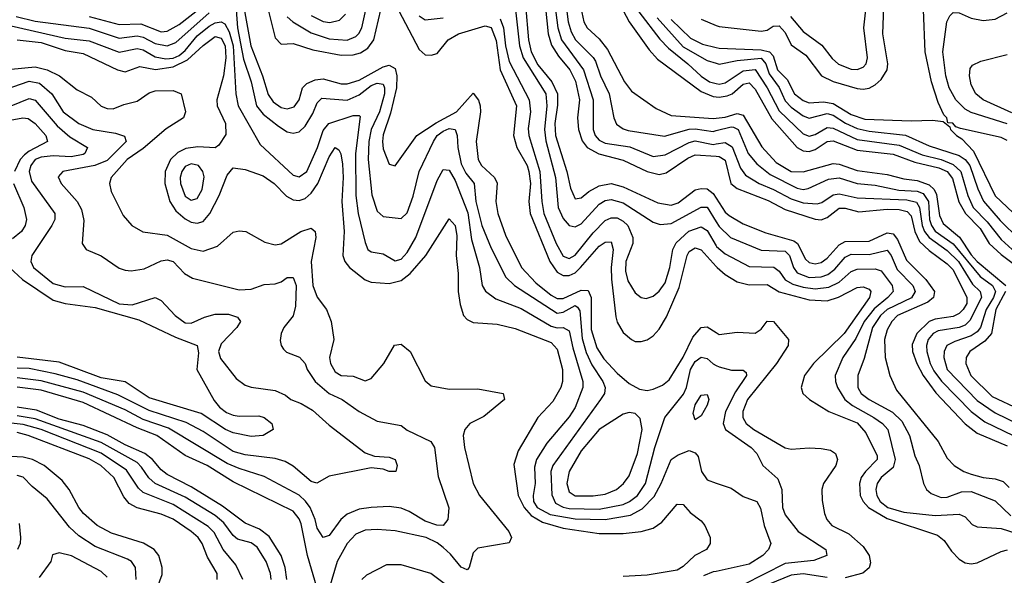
# Model space of a CAD drawing. Header units: inches. Extents: x 884549 to 1028252, y 526810 to 653624.
# Tile 485 of 656: x 947679 to 950961, y 583604 to 585457. Entities that reach past the tile are written whole.
import ezdxf

# ---------------------------------------------------------------- set-up
doc = ezdxf.new("R2010")
doc.units = ezdxf.units.IN
doc.header["$MEASUREMENT"] = 0
doc.layers.add('A9548', color=7, linetype='Continuous')
doc.layers.add('A9558', color=7, linetype='Continuous')

msp = doc.modelspace()

# ---------------------------------------------------------------- linework, layer by layer
at = {"layer": 'A9548', "color": 5}
for points, elevation in [([(949526.1, 585606.1), (949559.2, 585450), (949570.6, 585430), (949610, 585392.4), (949637.7, 585357.7), (949695.1, 585250), (949718.3, 585218.3), (949800.5, 585160.5), (949850, 585137.3), (949990, 585127.6), (950000, 585128.7)], 2780), ([(949636.5, 585590), (949710.1, 585450), (949776.5, 585356.5), (949804.8, 585324.8), (949950, 585217), (949990, 585200.5), (950000, 585199.4)], 2820), ([(949491.6, 585571.6), (949507.3, 585450), (949516.7, 585416.7), (949531.3, 585390), (949590.7, 585330.7), (949598, 585318), (949614.3, 585270), (949644.1, 585210), (949658.8, 585130), (949668.2, 585108.2), (949690, 585092.4), (949706.8, 585086.8), (949828.3, 585068.3), (949910, 585091.5), (949930, 585093.3), (949990, 585084.3), (950000, 585086.8)], 2760), ([(947910, 585467.7), (948010, 585441.1), (948082.7, 585442.7), (948150, 585416.2), (948170, 585418.6), (948210, 585441.1), (948326.7, 585533.3)], 2580), ([(948420.2, 585530), (948449, 585369), (948488.6, 585270), (948507.1, 585207.1), (948523.1, 585183.1), (948550, 585163.6), (948570, 585158.9), (948593.8, 585166.2), (948610, 585189.3), (948621, 585230), (948636, 585244), (948664, 585256), (948690, 585259.8), (948750, 585242.6), (948770, 585242.3), (948810, 585255), (948890, 585300), (948910, 585305.2), (948930, 585293.6), (948936.1, 585270), (948934.6, 585230), (948914.9, 585145.1), (948890, 585073.3), (948888.4, 585050), (948890, 585026), (948910, 584974.9), (948930, 584968.9), (949002, 585070), (949066.7, 585113.3), (949134.6, 585150), (949190, 585212.2), (949208.4, 585188.4), (949213.6, 585170), (949214.8, 585150), (949200.2, 585050), (949206.7, 584990), (949218.3, 584970), (949261.9, 584930), (949270, 584911.1), (949265.3, 584850), (949272, 584810), (949297.8, 584737.8), (949351.6, 584630), (949399.4, 584579.4), (949450, 584538), (949470, 584527.5), (949490, 584527.1), (949550, 584554.4), (949574.1, 584554.1), (949583.4, 584530), (949583.9, 584423.9), (949602.5, 584362.5), (949625.9, 584325.9), (949670, 584278), (949710, 584243.3), (949744.7, 584224.7), (949770, 584220.8), (949790, 584224.7), (949821.3, 584238.7), (949844.1, 584255.9), (949890, 584331.4), (949922.3, 584397.7), (949950, 584430.6), (949970, 584432.8), (950000, 584413.8)], 2580), ([(948495.5, 585535.5), (948530, 585396), (948550, 585375.1), (948590, 585377.4), (948656.1, 585356.1), (948750, 585338.2), (948790, 585339), (948814.3, 585345.7), (948838.8, 585361.2), (948859.5, 585390), (948890, 585524.4)], 2620), ([(949427.5, 585530), (949440.8, 585410), (949451.9, 585371.9), (949474.9, 585334.9), (949512.3, 585290), (949531.2, 585251.2), (949545.1, 585190), (949538.5, 585130), (949541.4, 585090), (949553.1, 585053.1), (949570.5, 585030.5), (949608.9, 585008.9), (949690, 584988.8), (949770, 584950.6), (949810, 584940.3), (949834.1, 584945.9), (949905.4, 584994.6), (949930, 585005.8), (950000, 585001.5)], 2720), ([(949457.4, 585550), (949473, 585430), (949485.2, 585390), (949557.8, 585290), (949590.1, 585190), (949590.7, 585090), (949597.3, 585070), (949610, 585055.2), (949630, 585045.5), (949712.7, 585032.7), (949790, 585000.2), (949830, 585006.1), (949910, 585047.1), (949930, 585052.6), (949990, 585040.9), (950000, 585042.5)], 2740), ([(948400.7, 585490), (948405.1, 585430), (948424.7, 585324.7), (948449.8, 585250), (948468.5, 585170), (948490, 585141.5), (948541.5, 585101.5), (948570, 585083.3), (948590, 585078.7), (948610, 585083.1), (948630, 585101.6), (948656, 585144), (948670, 585178.9), (948685.3, 585194.7), (948770, 585188.6), (948810, 585205.8), (948850, 585236.9), (948870, 585245.4), (948890, 585241.5), (948895, 585230), (948895.2, 585210), (948878.6, 585150), (948849.8, 585090), (948842.8, 585050), (948840.1, 584990), (948852.7, 584872.7), (948870, 584818.8), (948890, 584800.5), (948950, 584793.9), (948970, 584812.7), (948990, 584867.9), (949010, 584950.2), (949058, 585050), (949070.7, 585070), (949090, 585085.5), (949110, 585093.5), (949130.4, 585090.4), (949137, 585070), (949139.2, 585030), (949150, 584976.3), (949165.3, 584945.3), (949193.2, 584910), (949199.1, 584850), (949219.4, 584770), (949250, 584694.6), (949298.6, 584598.6), (949327.5, 584570), (949470, 584478.3), (949490, 584481.2), (949530, 584503.6), (949538.3, 584498.3), (949545.6, 584485.6), (949553.5, 584393.5), (949566.8, 584346.8), (949585.6, 584305.6), (949622.7, 584250), (949630.5, 584230), (949628.1, 584210), (949615.1, 584190), (949455.4, 583970), (949448.8, 583950), (949452.2, 583872.2), (949465.1, 583845.1), (949490, 583831.6), (949510, 583827.1), (949610, 583824.5), (949690, 583840.5), (949711.7, 583850), (949738.3, 583870), (949764.9, 583910), (949796.2, 584030), (949829.3, 584130.7), (949891.5, 584208.5), (949901.1, 584230), (949915, 584290), (949930, 584317.5), (949950, 584331.3), (949970, 584327.1), (949990, 584309), (950000, 584304.1)], 2560), ([(948570, 585466.2), (948589.5, 585450), (948650, 585412.3), (948710, 585392.8), (948770, 585388.4), (948799.1, 585400.9), (948809.4, 585410.6), (948818.7, 585430), (948832.5, 585490)], 2640), ([(948930, 585509.6), (949010, 585357.7), (949030, 585339.8), (949050, 585338.4), (949070, 585344.3), (949107, 585390), (949141.1, 585410), (949230, 585436.1), (949250, 585430.1), (949267.4, 585387.4), (949280.1, 585290), (949334.4, 585170), (949325.1, 585070), (949336.1, 585030), (949370, 584970.1), (949376.3, 584950), (949381, 584910), (949376, 584850), (949380.7, 584810), (949445.6, 584650), (949470, 584614.4), (949490, 584603.8), (949510, 584603.8), (949530, 584612.8), (949548.1, 584630), (949610, 584701.1), (949630, 584715.3), (949650, 584716.4), (949657.4, 584690), (949650.7, 584630), (949651.7, 584591.7), (949666, 584466), (949670, 584448.5), (949690, 584413.3), (949718.5, 584390), (949730, 584384), (949750, 584383.7), (949770, 584389.6), (949790, 584402.9), (949810, 584424.7), (949834.4, 584465.6), (949876.5, 584563.5), (949903.4, 584670), (949910, 584683.3), (949930, 584695.8), (949950, 584689.2), (950000, 584633.5)], 2620), ([(949331.5, 585490), (949345.2, 585370), (949356.6, 585330), (949432, 585210), (949435.9, 585170), (949428.4, 585090), (949432.6, 585052.6), (949464.3, 584930), (949473.3, 584830), (949490, 584793.6), (949510, 584770.8), (949530, 584766), (949550, 584775.6), (949610, 584841.7), (949630, 584853.6), (949650, 584857.4), (949690, 584846.3), (949790, 584781.9), (949813.5, 584773.5), (949850, 584776.8), (949950, 584831.6), (949970, 584831.1), (950000, 584782.8)], 2660), ([(949365, 585505), (949375.2, 585390), (949383.6, 585350), (949406.3, 585306.3), (949453, 585250), (949470.8, 585210), (949471.5, 585171.5), (949462, 585110), (949464.9, 585070), (949502.8, 584950), (949515.1, 584895.1), (949530, 584859.1), (949550, 584862.7), (949576, 584884), (949610, 584902.5), (949650, 584910.6), (949690, 584899.4), (949805.6, 584845.6), (949850, 584838.4), (949874.1, 584845.9), (949930, 584889), (949950, 584893.8), (949970, 584892.3), (949990, 584877), (950000, 584861.4)], 2680), ([(947667.4, 585467.4), (947730, 585451.8), (947910, 585428.6), (948010, 585395.4), (948070, 585403.2), (948090, 585398.6), (948130, 585377.7), (948170, 585370), (948198.9, 585381.1), (948310, 585479.1)], 2560), ([(948650, 585471.1), (948690, 585450.4), (948712.9, 585447.1), (948745, 585455), (948764.6, 585475.4)], 2660), ([(949010, 585469.1), (949030, 585456.1), (949090, 585463.3)], 2640), ([(949279.7, 585459.7), (949291.7, 585430), (949298.2, 585370), (949310, 585317.6), (949376.5, 585190), (949381.1, 585150), (949373.6, 585093.6), (949375.4, 585070), (949412.4, 584950), (949418.9, 584850), (949426.2, 584810), (949466.5, 584710), (949490, 584668.7), (949510, 584660.3), (949530, 584671.2), (949590, 584745.9), (949630, 584787), (949650, 584796.3), (949670, 584795.7), (949690, 584785.4), (949705.7, 584770), (949722.1, 584730), (949721.9, 584710), (949699.1, 584650), (949698.3, 584618.3), (949705.7, 584585.7), (949730, 584545.6), (949750, 584531), (949767.3, 584527.3), (949790, 584534.6), (949810, 584551.3), (949830, 584579.5), (949846.2, 584630), (949856.3, 584690), (949866.9, 584713.1), (949908.9, 584751.1), (949950, 584766.6), (949970, 584754), (950000, 584702.7)], 2640), ([(949742.7, 585482.7), (949812.1, 585392.1), (949841.4, 585361.4), (949905.9, 585310), (949950, 585268), (949977.8, 585250), (950000, 585244.1)], 2840), ([(949803.3, 585463.3), (949890, 585366.4), (949970, 585321.1), (950000, 585311.7)], 2860), ([(949850, 585457.5), (949914.9, 585394.9), (949955, 585375), (950000, 585363.9)], 2880), ([(949950, 585458.1), (950000, 585437.8)], 2920), ([(947650, 585435.7), (947830, 585395.4), (947910, 585386.1), (948010, 585348.9), (948070, 585360.6), (948090, 585356.2), (948130, 585332.5), (948166.1, 585326.1), (948190, 585328.9), (948210, 585337.5), (948230, 585354.3), (948270, 585403.1), (948310, 585435.5), (948330, 585446.6), (948350, 585449), (948362.3, 585442.3), (948376.7, 585416.7), (948389.8, 585370), (948399, 585210), (948407.5, 585170), (948480.3, 585040.3), (948590, 584938.5), (948610, 584932.3), (948635.7, 584950), (948671.2, 585030), (948690, 585087.2), (948709.4, 585110.6), (948790, 585137.1), (948810, 585137.7), (948813.8, 585133.8), (948798.6, 585010), (948799.4, 584870), (948807.4, 584810), (948830, 584713.4), (948839.7, 584690), (948850, 584683.1), (948890, 584675.6), (948930, 584652.5), (948950, 584657.7), (948970, 584680.1), (948999.5, 584730), (949070, 584920.6), (949090, 584957.5), (949110, 584954.8), (949130, 584920.1), (949172.6, 584812.6), (949184.2, 584724.2), (949211.8, 584630), (949220.3, 584570), (949231.9, 584551.9), (949265.5, 584525.5), (949350, 584493.9), (949450, 584434.4), (949470, 584428.9), (949490.1, 584430.1), (949510, 584419.8), (949522.1, 584362.1), (949555.8, 584250), (949556.2, 584230), (949530, 584163.4), (949510, 584132.6), (949435.3, 584044.7), (949401.4, 583990), (949394.7, 583965.3), (949396.6, 583910), (949390.1, 583869.9), (949391.4, 583850), (949403.5, 583830), (949446.7, 583806.7), (949530, 583793), (949630, 583790), (949714.9, 583805.1), (949753.9, 583826.1), (949793.2, 583866.8), (949816.9, 583910), (949850, 583990.2), (949873.6, 584006.4), (949910, 584020.5), (949930, 584012.9), (949939.9, 583999.9), (949951.2, 583950), (949970, 583922.1), (950000, 583912)], 2540), ([(947670, 585389.8), (947750, 585380.3), (947830, 585353.5), (947890, 585344.3), (948005.1, 585290), (948030, 585283.3), (948079.2, 585300.8), (948131.1, 585291.1), (948190, 585299.4), (948237.6, 585322.4), (948290, 585371.1), (948330, 585401), (948350, 585394.7), (948363.4, 585370), (948365.9, 585330), (948358.5, 585270), (948335.6, 585190), (948337.1, 585170), (948364.3, 585110), (948365.7, 585074.3), (948342, 585038), (948330.2, 585029.8), (948273, 585033), (948232.9, 585027.1), (948205.7, 585014.3), (948181.9, 584990), (948164.1, 584950), (948162.4, 584910), (948179.6, 584850), (948199.6, 584819.6), (948230, 584792.8), (948250, 584781.8), (948270, 584777.8), (948290, 584784), (948312.4, 584810), (948343.2, 584870), (948370, 584938.3), (948390, 584962.3), (948430, 584957.4), (948490, 584935.7), (948526.6, 584910), (948567.9, 584867.9), (948590, 584856), (948610, 584854.3), (948630, 584861), (948650, 584878.5), (948672.7, 584910), (948710, 584999.8), (948730.4, 585030), (948742.3, 585022.3), (948749.6, 585009.6), (948754.6, 584974.6), (948757.3, 584930), (948752.3, 584850), (948760.2, 584750), (948756.2, 584670), (948762.3, 584650), (948778.3, 584630), (948830, 584589.1), (948850, 584581.9), (948910, 584576.9), (948950, 584586.9), (948980.4, 584610), (949032.1, 584670), (949110, 584792.4), (949130, 584770.4), (949136, 584736), (949133.4, 584670), (949140.5, 584610), (949140.8, 584550), (949146.7, 584506.7), (949157.9, 584470), (949170, 584457.3), (949190, 584446.9), (949270, 584441.3), (949330, 584426.6), (949450, 584380.6), (949470, 584358.5), (949487.8, 584290), (949487.8, 584250), (949482.8, 584230), (949456.3, 584183.7), (949405.4, 584130), (949340.3, 584019.7), (949325.8, 583974.2), (949340.8, 583870), (949360.3, 583830), (949383.2, 583803.2), (949420.9, 583780.9), (949490, 583761.8), (949610, 583743.3), (949690, 583743.3), (949749.9, 583750.1), (949790, 583761.9), (949819, 583781), (949870, 583841.3), (949890, 583840.6), (949913.3, 583813.3), (949950, 583785.6), (949962.7, 583770), (949980.1, 583730), (949980.1, 583710), (949968.5, 583690), (949929.5, 583670.5), (949890, 583633.3), (949870, 583621.9), (949770, 583604.4), (949690, 583599.9)], 2520), ([(947650, 585291.9), (947730, 585299.9), (947770.8, 585290), (947811.3, 585270), (947870, 585222.5), (947917.9, 585197.9), (947950, 585168.4), (947970, 585160.2), (947990, 585159.1), (948026, 585174), (948070, 585185), (948110, 585213.1), (948130, 585219), (948190, 585220.8), (948217.3, 585210), (948231.3, 585150), (948224.2, 585130), (948167.2, 585092.8), (948090, 585027.3), (948036.6, 584990), (947983.7, 584930), (947977.8, 584910), (947984.2, 584884.2), (948023.6, 584803.6), (948052.6, 584770), (948089.3, 584749.3), (948170, 584737.8), (948250, 584693.6), (948290, 584684.5), (948338.2, 584701.8), (948390, 584748.4), (948410, 584753.2), (948432.9, 584750), (948495.3, 584715.3), (948530, 584706.2), (948550, 584709.2), (948615.4, 584750), (948650, 584761.2), (948664, 584750), (948665.5, 584730), (948650.4, 584650), (948655.9, 584570), (948670, 584531.1), (948701.1, 584490), (948716.6, 584450), (948726, 584390), (948711.7, 584330), (948714.8, 584310), (948730, 584282.6), (948750, 584270.1), (948790, 584267.8), (948830, 584252.8), (948850, 584260.9), (948893, 584310), (948928.1, 584371.9), (948950, 584375.4), (948979.8, 584350), (949030, 584252.2), (949050, 584236), (949110, 584225), (949206.2, 584226.2), (949290.4, 584210), (949295, 584190), (949226.1, 584133.9), (949179.3, 584110), (949162.6, 584090), (949156.6, 584070), (949161.4, 584030), (949190.1, 583910), (949211.6, 583870), (949308.8, 583750), (949318.1, 583730), (949310, 583712), (949205.4, 583694.6), (949190, 583679.7), (949177, 583630), (949170, 583622), (949150, 583631.9), (949114.6, 583674.6), (949090, 583696.7), (949070, 583712.4), (949033.7, 583730), (948930, 583752.8), (948870, 583757.4), (948830, 583754.8), (948798.9, 583741.1), (948769.8, 583710.2), (948737.5, 583650), (948710, 583559.8)], 2480), ([(947630, 585223.5), (947710, 585251.8), (947744.6, 585244.6), (947785.6, 585210), (947823.3, 585150), (947875.5, 585110), (947922.7, 585090), (947997.9, 585077.9), (948028.5, 585068.5), (948033.2, 585050), (947970, 584987.6), (947929.1, 584970.9), (947823.1, 584950), (947807.5, 584932.5), (947817.2, 584910), (947870.8, 584850.8), (947884.3, 584824.3), (947892.5, 584787.5), (947887.1, 584710), (947900.4, 584690), (947950, 584669.4), (948010, 584628.2), (948030, 584622), (948050, 584619.7), (948094.1, 584625.9), (948150, 584652.7), (948170, 584655.8), (948190, 584650.2), (948227.7, 584610), (948255.2, 584595.2), (948410, 584556.5), (948450, 584558), (948493.5, 584573.5), (948530, 584575.7), (948550, 584582.3), (948570, 584597.6), (948590, 584597.3), (948600.8, 584570), (948598.5, 584501.5), (948590, 584469.2), (948559.1, 584430), (948550.7, 584410), (948547.5, 584387.5), (948550.8, 584370), (948558.5, 584358.5), (948568.4, 584348.4), (948611.9, 584331.9), (948630, 584310.7), (948637.1, 584290), (948663.4, 584250), (948710, 584210.7), (948753.9, 584190), (948810, 584150.5), (948870, 584118.6), (948950, 584103.9), (948970, 584088.2), (949049.4, 584050), (949061.3, 584030), (949074, 583934), (949108.7, 583828.7), (949106, 583790), (949090.3, 583770), (949068.9, 583771.1), (949030, 583784.3), (948977.1, 583817.1), (948950, 583828.6), (948910, 583834.1), (948850, 583830.8), (948810, 583825.2), (948770, 583808), (948749.6, 583790.4), (948710, 583737), (948690, 583729.8), (948670, 583761.5), (948664.1, 583790), (948646.5, 583830), (948631.8, 583851.8), (948610, 583871.5), (948493.8, 583933.8), (948410, 583959.8), (948370, 583977.3), (948174.3, 584094.3), (948090, 584124), (948030, 584156), (947890, 584215.2), (947750, 584253.1), (947670, 584262.1)], 2460), ([(947650, 585169.3), (947710, 585193.4), (947730, 585188.7), (947803.2, 585103.2), (947846.3, 585066.3), (947904.5, 585030), (947896.4, 585010), (947890, 585007.3), (947850, 584999.2), (947790, 585003.3), (947750, 584998.5), (947729.8, 584990), (947715.4, 584970), (947710.1, 584950), (947718.6, 584918.6), (947795.9, 584810), (947796.3, 584790), (947786, 584770), (947719.4, 584670), (947715.7, 584650), (947725, 584630), (947790, 584577.3), (947830, 584566.5), (947890, 584567), (948010, 584509.1), (948053.5, 584506.5), (948130.5, 584530.5), (948150, 584520.5), (948196.6, 584470), (948230, 584445.9), (948250, 584445.3), (948294.7, 584465.3), (948330, 584475.4), (948374.5, 584474.5), (948404.5, 584464.5), (948414.5, 584450), (948402.5, 584430), (948350, 584375.6), (948341.3, 584350), (948347.6, 584327.6), (948399.9, 584259.9), (948430, 584238.1), (948450, 584231.2), (948530, 584220.7), (948564.6, 584204.6), (948582.4, 584190), (948617.3, 584177.3), (948654.4, 584154.4), (948710, 584104.3), (948830, 584012.3), (948861, 584001), (948910, 583998.3), (948930, 583990.2), (948937.1, 583970), (948932.7, 583950), (948910.1, 583949.9), (948890, 583957.8), (948850, 583962.2), (948710, 583935.3), (948668.9, 583911.1), (948650, 583916.8), (948590, 583967.9), (948563.3, 583983.3), (948530, 583994.2), (948430, 584005.5), (948390, 584017.1), (948290, 584083.2), (948233.6, 584113.6), (948110, 584153.9), (948006.2, 584206.2), (947870, 584256.4), (947796.5, 584276.5), (947710, 584293.5), (947670, 584294.9)], 2440), ([(947622.7, 585117.3), (947688.9, 585128.9), (947707.1, 585127.1), (947730, 585111), (947766.3, 585070), (947771.6, 585050), (947710, 585018.3), (947694.4, 585005.6), (947680.1, 584990), (947660.9, 584950)], 2420), ([(947658.3, 584910), (947692.2, 584830), (947701.5, 584790), (947696.8, 584770), (947684.8, 584750), (947654.4, 584725.6)], 2420), ([(947645.2, 584630), (947687.9, 584590), (947790, 584522.1), (947830, 584510.3), (947930, 584497.5), (948076.1, 584456.1), (948197.8, 584397.8), (948270, 584370.9), (948274.2, 584345.8), (948269.6, 584290), (948327, 584187), (948345.2, 584165.2), (948367.6, 584147.6), (948390, 584138.1), (948410, 584134.3), (948476.4, 584136.4), (948493.2, 584130), (948518.8, 584110), (948523.2, 584090), (948490.1, 584069.9), (948450, 584066.9), (948390, 584079.5), (948365, 584090), (948283.3, 584143.3), (948110, 584196.1), (948030, 584249), (947950, 584263.1), (947810, 584315.1), (947670, 584331)], 2420), ([(948670, 583560.4), (948638.5, 583670), (948616.4, 583776.4), (948610, 583792.7), (948590, 583817.8), (948390, 583915.5), (948303.1, 583970), (948230, 584004), (948136.3, 584070), (948070, 584095.9), (947890, 584180.2), (947750, 584221.3), (947670, 584231.9)], 2480), ([(948569.7, 583590), (948563.2, 583630), (948550, 583669.9), (948510, 583733.9), (948478.1, 583758.1), (948430, 583778.5), (948355.3, 583835.3), (948250, 583898.8), (948170, 583939.9), (948150, 583955.7), (948121.8, 583990), (948096.1, 584010), (948030, 584038.8), (947970, 584072.4), (947890, 584103.8), (947810, 584124.5), (947735, 584155), (947670, 584164.4)], 2520), ([(948423, 583590), (948398.9, 583638.9), (948356.7, 583690), (948326.8, 583746.8), (948307.3, 583767.3), (948190, 583840), (948090, 583880.1), (948074.4, 583894.4), (948034.4, 583954.4), (947950, 584012), (947749.8, 584090.2), (947690, 584106.9), (947650, 584111.3)], 2560), ([(948517.3, 583590), (948514.9, 583610), (948500.2, 583650), (948470, 583698.5), (948450, 583712.1), (948405.2, 583725.2), (948390, 583736.6), (948358.8, 583778.8), (948330, 583803.4), (948230, 583864.9), (948130.3, 583910.3), (948109.2, 583929.2), (948085.3, 583965.3), (948070, 583979.8), (947950, 584047.5), (947730, 584126.2), (947670, 584136.2)], 2540), ([(948336.7, 583590), (948337.4, 583610), (948305.2, 583665.2), (948286.5, 583710), (948273.6, 583730), (948250.8, 583750), (948190, 583791), (948150, 583808.3), (948070, 583829.1), (948044.1, 583844.1), (948025.7, 583865.7), (947992.6, 583930), (947949.1, 583970), (947910, 583992.7), (947706.5, 584070), (947670, 584080.2)], 2580), ([(948118.6, 583510), (948153.2, 583606.8), (948154.1, 583630), (948142.6, 583670), (948126.5, 583690), (948091.7, 583711.7), (947984.4, 583744.4), (947937.4, 583770), (947891.9, 583810), (947875.8, 583830), (947843.7, 583890), (947820.4, 583920.4), (947760.1, 583970), (947721.4, 583990), (947690, 583998), (947650, 584000.8)], 2620), ([(948067.5, 583590), (948065.3, 583630), (948051.2, 583650), (948038, 583658), (947930, 583699.8), (947876.4, 583736.4), (947845.3, 583765.3), (947770, 583858.8), (947720.1, 583900.1), (947690, 583931.9), (947670, 583937)], 2640), ([(947676.9, 583776.9), (947681.6, 583730), (947679.9, 583710), (947671.1, 583690)], 2640), ([(947970, 583598.5), (947950, 583617), (947851.1, 583668.9), (947810, 583679.4), (947787.7, 583672.3), (947782, 583650), (947743.2, 583596.8)], 2660), ([(949141.9, 583541.9), (949048.8, 583610), (948950, 583639.4), (948901.1, 583638.9), (948834.9, 583605.1), (948819.5, 583590)], 2520), ([(950000, 583617.4), (949990, 583615.3), (949957.9, 583602.1)], 2540)]:
    msp.add_lwpolyline(points, dxfattribs=dict(at, elevation=elevation))
for points, elevation in [([(948250, 584976.6), (948230, 584966.7), (948219.2, 584950), (948214, 584930), (948215, 584910), (948230, 584868.1), (948250, 584855), (948270, 584861), (948286.9, 584890), (948293.1, 584933.1), (948289, 584950), (948274.5, 584970)], 2540), ([(949930, 584123.1), (949923.5, 584143.5), (949930, 584172.9), (949950, 584205.2), (949970, 584207.6), (949976.3, 584190), (949970, 584171.1), (949950, 584135.8)], 2540), ([(949710, 584147.5), (949690, 584141.8), (949610, 584090.3), (949550, 584019), (949509.8, 583950.2), (949502, 583910), (949510, 583882.3), (949530, 583869.5), (949590, 583869.3), (949630, 583875.3), (949668.5, 583890), (949691.7, 583910), (949710, 583935.7), (949738.4, 584010), (949753.2, 584090), (949746.6, 584126.6), (949730, 584144.2)], 2580)]:
    msp.add_lwpolyline(points, close=True, dxfattribs=dict(at, elevation=elevation))
at = {"layer": 'A9558', "color": 5}
for points, elevation in [([(950970, 585054.3), (950950, 585063.4), (950814.3, 585094.3), (950799.6, 585099.6), (950788.6, 585111.4), (950772.7, 585112.7), (950769.5, 585130), (950759.2, 585139.2), (950740.6, 585180.6), (950717.8, 585250), (950696.9, 585350), (950691.5, 585490), (950684.4, 585550), (950686.9, 585573.1), (950693.6, 585586.4), (950710, 585597.7), (950730, 585597.2), (950810, 585582.5), (950870, 585562.2), (950890, 585561.6), (950910, 585569), (950970, 585605.5)], 2880), ([(950000, 585437.8), (950010, 585433.7), (950150, 585418), (950170, 585422.2), (950190, 585435.4), (950210, 585435.7), (950230, 585414.3), (950250, 585372.3), (950298.9, 585338.9), (950351.5, 585270), (950390.1, 585250.1), (950470, 585227.2), (950490, 585224.8), (950510, 585228.8), (950530, 585239.2), (950550, 585257.4), (950570.5, 585290), (950572.2, 585310), (950555.8, 585410), (950560.6, 585530)], 2920), ([(950247.5, 585467.5), (950290, 585417.8), (950352.2, 585372.2), (950387.4, 585327.4), (950408.2, 585308.2), (950450, 585292.1), (950470, 585290.9), (950490, 585298.3), (950499.9, 585310), (950504.1, 585330), (950492.6, 585430), (950503.9, 585530)], 2940), ([(950970, 585109.7), (950850, 585146.8), (950830, 585158.2), (950798.8, 585190), (950777.2, 585230), (950765.8, 585270), (950755.3, 585350), (950769.4, 585450), (950779.3, 585470), (950790, 585480.7), (950810, 585479.8), (950850, 585461.8), (950890, 585453.8), (950930, 585458.6), (950970, 585479.8)], 2860), ([(950000, 585363.9), (950010, 585361.5), (950150, 585356.2), (950178.2, 585350), (950190, 585335.6), (950205.2, 585290), (950237, 585257), (950261.3, 585210), (950290, 585186.7), (950310, 585179.3), (950357.5, 585182.5), (950390, 585176.9), (950450, 585140.8), (950495.4, 585124.6), (950650, 585119.1), (950721.8, 585121.8), (950756.7, 585116.7), (950779.5, 585099.5), (950781.3, 585090), (950800.9, 585070), (950819.1, 585059.1), (950858.5, 585018.5), (950930, 584869.7), (950990, 584812.6)], 2880), ([(950000, 585311.7), (950010, 585308.6), (950070, 585320.4), (950150, 585328.2), (950166.2, 585310), (950176.6, 585276.6), (950210, 585230.4), (950230, 585185.6), (950250, 585165), (950290, 585135.9), (950310, 585128.7), (950370, 585143.7), (950390, 585138.5), (950431.4, 585111.4), (950470, 585094.1), (950510, 585084.9), (950631.5, 585071.5), (950710, 585036.4), (950810, 585003.9), (950830.3, 584990.3), (950845.5, 584970), (950872.4, 584892.4), (950891.6, 584851.6), (950946.9, 584786.9), (951010, 584724.4)], 2860), ([(950985.8, 585145.8), (950889.9, 585190), (950865.3, 585210), (950850, 585239.7), (950844.6, 585270), (950846.5, 585293.5), (950854.7, 585305.3), (950882.1, 585317.9), (950970, 585340.1)], 2840), ([(950000, 585244.1), (950010, 585241.5), (950030, 585245.9), (950090, 585285.6), (950130, 585291), (950170, 585229.4), (950210, 585153.2), (950290, 585076.1), (950310, 585068.3), (950330, 585074.2), (950370, 585097), (950390, 585094.8), (950470, 585057.5), (950610, 585038.2), (950686.4, 585006.4), (950750.5, 584990.5), (950790, 584974.4), (950815.5, 584950), (950839, 584870), (950857.2, 584830), (950903, 584783), (950950, 584724), (950986.6, 584690)], 2840), ([(950000, 585199.4), (950010, 585198.3), (950037.1, 585202.9), (950053, 585210), (950090, 585242.2), (950110, 585246.2), (950130, 585225.5), (950185.9, 585125.9), (950269.8, 585030), (950290, 585019.1), (950310, 585017.4), (950330, 585023.5), (950370, 585050.7), (950390, 585053), (950470, 585021.5), (950590, 585008.8), (950661.9, 584981.9), (950742.9, 584962.9), (950770, 584950), (950787.7, 584927.7), (950809.5, 584849.5), (950831, 584810), (950880.6, 584760.6), (950910.5, 584710), (950950, 584674), (951035, 584610)], 2820), ([(950000, 585128.7), (950030, 585131.9), (950070, 585143.7), (950090, 585138.3), (950152.6, 585032.6), (950200.5, 584980.5), (950250, 584950), (950290, 584949.1), (950390, 584976.7), (950410, 584974.9), (950470, 584953.9), (950570, 584940.4), (950626.2, 584926.2), (950670, 584920.7), (950710, 584905.9), (950726.5, 584890), (950734.3, 584874.3), (950744.3, 584804.3), (950756.9, 584776.9), (950811.6, 584731.6), (950850, 584672.6), (950870, 584650.8), (950965.3, 584570)], 2780), ([(950000, 585086.8), (950050, 585099.6), (950058.1, 585098.1), (950074, 585090), (950107.3, 585010), (950136.2, 584976.2), (950180.7, 584940.7), (950270, 584895.5), (950290, 584891), (950306.7, 584893.3), (950374.7, 584925.3), (950410, 584928.9), (950470, 584910.5), (950530, 584905.1), (950608.7, 584888.7), (950670, 584885.2), (950690, 584876.8), (950707.6, 584850), (950711.3, 584790), (950717.6, 584770), (950730, 584751.6), (950790, 584709), (950880.1, 584600.1), (950921.8, 584570), (950931, 584550), (950924.5, 584530), (950900.4, 584490), (950880.8, 584430), (950870, 584416.2), (950850, 584403.1), (950795.8, 584384.2), (950769.6, 584370), (950760.1, 584350), (950758.9, 584330), (950770.1, 584290), (950870, 584187.6), (950930, 584145.4), (951010, 584107.5)], 2760), ([(950000, 585042.5), (950030, 585047.2), (950053, 585033), (950081.5, 584961.5), (950098.5, 584938.5), (950143.4, 584910), (950190.9, 584890.9), (950250, 584859.2), (950290, 584846.3), (950337.1, 584842.9), (950352.4, 584847.6), (950390, 584872.4), (950410, 584876.4), (950470, 584862.3), (950636.1, 584856.1), (950668.1, 584848.1), (950678.5, 584830), (950686.9, 584770), (950694.8, 584750), (950710.5, 584730), (950770, 584687.3), (950807.5, 584650), (950854.9, 584574.9), (950880.4, 584550), (950885.1, 584530), (950845.9, 584454.1), (950830, 584438.3), (950809.9, 584430.1), (950740.6, 584419.4), (950723.7, 584410), (950706.9, 584390), (950701.2, 584370), (950702.5, 584350), (950713.6, 584310), (950725.6, 584285.6), (950751.4, 584251.4), (950850, 584150.1), (950895.4, 584115.4), (950990, 584070.7)], 2740), ([(950000, 585001.5), (950010, 585000.9), (950030, 584987.9), (950049.4, 584910), (950070, 584893.8), (950173.7, 584853.7), (950230, 584824.1), (950330, 584791.7), (950350, 584789.7), (950370, 584797.7), (950410, 584828.8), (950430, 584828.7), (950476, 584816), (950570, 584824.7), (950610, 584824.2), (950637, 584817), (950650, 584802.8), (950662, 584750), (950677.7, 584717.7), (950710, 584686.9), (950770, 584643.2), (950790, 584622.2), (950835.8, 584530), (950835.4, 584510), (950823.9, 584490), (950810, 584476.8), (950790, 584467), (950730, 584457.7), (950710, 584450.1), (950668.6, 584410), (950653.5, 584373.5), (950654.4, 584350), (950669.1, 584310), (950690.7, 584270), (950732.6, 584212.6), (950830, 584109.4), (950870, 584078), (950970, 584036)], 2720), ([(950000, 584861.4), (950030, 584814.6), (950044.1, 584804.1), (950090, 584775.9), (950165.7, 584745.7), (950259.6, 584719.6), (950271.6, 584710), (950298.2, 584658.2), (950310, 584646.6), (950330, 584642.2), (950350, 584647), (950370, 584661.3), (950410, 584705.5), (950430, 584717), (950510, 584718.5), (950570, 584746.3), (950590, 584743.1), (950604.2, 584724.2), (950635, 584655), (950698.6, 584590), (950727.4, 584550), (950724.8, 584530), (950705.4, 584514.6), (950605, 584470), (950585.8, 584450), (950570, 584423.1), (950560.8, 584390), (950563.1, 584330), (950578.8, 584270), (950601.5, 584221.5), (950740.1, 584050), (950770, 583994.9), (950793.4, 583970), (950825.2, 583950), (950850, 583941.2), (950890, 583930.1), (950930, 583925.9), (950956.7, 583916.7), (950976.6, 583896.6)], 2680), ([(950000, 584782.8), (950010, 584766.7), (950047.5, 584730), (950150, 584688.2), (950230, 584685.1), (950244.2, 584670), (950257.5, 584630), (950270, 584612.5), (950310, 584597), (950350, 584599), (950372.4, 584607.6), (950395.2, 584624.8), (950430, 584664.4), (950450, 584675.3), (950510, 584673.6), (950570, 584688), (950583.5, 584670), (950603.7, 584623.7), (950655.6, 584570), (950663.3, 584550), (950651.1, 584528.9), (950570, 584490), (950547.9, 584470), (950521.4, 584430), (950493.3, 584326.7), (950472.5, 584270), (950472.8, 584230), (950483.5, 584210), (950510, 584190.4), (950587.9, 584147.9), (950618.6, 584118.6), (950644.7, 584070), (950662.7, 584002.7), (950676.9, 583970), (950691.1, 583910), (950701.5, 583890), (950716.6, 583876.6), (950750, 583863.7), (950770, 583865.3), (950817.9, 583882.1), (950850, 583883.2), (950930, 583852.4), (950982.6, 583802.6)], 2660), ([(950000, 584702.7), (950001, 584701), (950030, 584676.5), (950110, 584634.1), (950191.9, 584631.9), (950210, 584618.2), (950230, 584589), (950255.4, 584575.4), (950290, 584564.9), (950330, 584559.3), (950375.6, 584564.4), (950410, 584582.1), (950450, 584617.2), (950470, 584625), (950530, 584626.5), (950550, 584619.5), (950586.9, 584570), (950590.6, 584550), (950572.8, 584530), (950526.9, 584493.1), (950493.1, 584450), (950465.8, 584394.2), (950422.1, 584330), (950397.4, 584270), (950397.9, 584250), (950404.7, 584230), (950429.6, 584190), (950454.4, 584170), (950526.2, 584130), (950554.5, 584110), (950572, 584090), (950597.2, 583990), (950590, 583963.4), (950550.1, 583930), (950537.2, 583910), (950532.8, 583890), (950535.7, 583870), (950547, 583850), (950572.7, 583830), (950625.3, 583814.7), (950730, 583803.1), (950810, 583807.8), (950830, 583799), (950854, 583774), (950870, 583765.5), (950950, 583760.8), (951030, 583735)], 2640), ([(950000, 584633.5), (950003.2, 584630), (950030, 584606.8), (950070, 584582.2), (950110, 584572.4), (950170, 584573.3), (950210, 584549.8), (950310, 584522.9), (950370, 584519.4), (950408.2, 584531.8), (950470, 584563.6), (950490, 584565.6), (950510, 584558.6), (950516.2, 584550), (950511.3, 584530), (950426.9, 584410), (950325, 584310), (950295, 584270), (950283.3, 584230), (950289.3, 584210), (950311, 584190), (950375.6, 584150), (950470, 584112.9), (950498.8, 584078.8), (950537.1, 584002.9), (950537.4, 583990), (950497.7, 583950), (950484, 583930), (950477.7, 583910), (950479.9, 583870), (950489.8, 583850), (950507.6, 583830), (950570, 583794.2), (950738.2, 583738.2), (950760.1, 583720.1), (950784.3, 583684.3), (950810, 583657.8), (950830, 583646), (950850, 583642.1), (950870, 583645.5), (950950, 583683.9), (950970.8, 583689.2)], 2620), ([(950964.9, 584550), (950932.8, 584490), (950917.4, 584410), (950895.6, 584384.4), (950845.8, 584350), (950833.8, 584330), (950832, 584310), (950849.5, 584270), (950920.4, 584200.4), (951010, 584157.7)], 2780), ([(950000, 584413.8), (950010, 584407.4), (950070, 584414.6), (950130, 584411.5), (950150, 584424.8), (950170, 584451.9), (950191.3, 584450), (950241.7, 584390), (950239.9, 584370), (950201.7, 584310), (950104.5, 584190), (950088.6, 584150), (950088.7, 584130), (950100.1, 584110), (950125.5, 584090), (950230, 584029.4), (950250, 584024.4), (950310, 584029.3), (950350, 584027.2), (950381.1, 584021.1), (950398.5, 584010), (950404.9, 583990), (950399.6, 583970), (950357.8, 583910), (950352.1, 583890), (950353.3, 583853.3), (950361.6, 583810), (950368.6, 583790), (950385.3, 583770), (950442.9, 583742.9), (950490, 583700.5), (950509.7, 583670), (950514.5, 583645.5), (950510.6, 583629.4), (950488.7, 583611.3), (950430, 583596)], 2580), ([(950000, 584304.1), (950010, 584299.3), (950051.3, 584288.7), (950090, 584287.7), (950100, 584280), (950100.9, 584270), (950064.3, 584215.7), (950030.9, 584150), (950023.4, 584110), (950030.9, 584090.9), (950117.1, 584030), (950135.4, 584010), (950155.4, 583970), (950205.5, 583925.5), (950219.5, 583890), (950221.1, 583830), (950230, 583805.4), (950274, 583750), (950365.5, 583690), (950368.9, 583670), (950326, 583654), (950230, 583643.6), (950090, 583573)], 2560), ([(950000, 583912), (950050, 583895.1), (950090, 583867.2), (950135.5, 583850), (950148.1, 583828.1), (950159.7, 583770), (950182.4, 583710), (950174.8, 583690), (950156.1, 583670), (950110, 583641.2), (950000, 583617.4)], 2540), ([(950370, 583597), (950290, 583609.1), (950250, 583604.6), (950097.7, 583542.3)], 2580)]:
    msp.add_lwpolyline(points, dxfattribs=dict(at, elevation=elevation))

doc.saveas('drawing.dxf')
